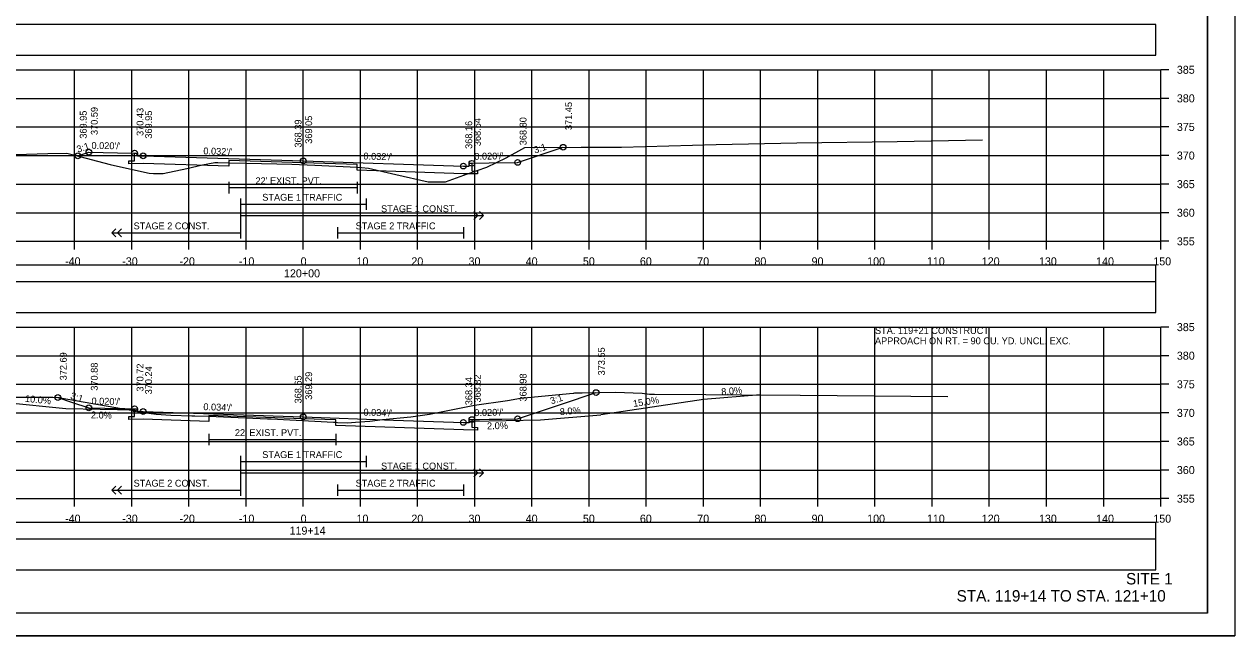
# Model space of a CAD drawing. Extents: x 1368122 to 1710785, y 373130 to 557566.
# Drawn here: x 1368640.1 to 1368851.8, y 375903.7 to 376010.7 of the extents above; entities that cross this region are included whole.
import ezdxf

# ---------------------------------------------------------------- set-up
doc = ezdxf.new("R2010")
doc.units = 0
for name, color, linetype in [('R_Alt Surface', 7, 'Continuous'), ('R_Axis', 7, 'Continuous'), ('R_Axis Annot', 7, 'Continuous'), ('R_Border', 7, 'Continuous'), ('R_Draft', 7, 'Continuous'), ('R_Drive', 7, 'Continuous'), ('R_Exist Surface', 7, 'Continuous'), ('R_Fin Surface', 7, 'Continuous'), ('R_Grid', 7, 'Continuous'), ('R_No Plot', 7, 'Continuous'), ('R_Striping', 7, 'Continuous'), ('R_Water', 7, 'Continuous'), ('R_Water Annot', 7, 'Continuous'), ('R_Xsect Elev', 7, 'Continuous'), ('R_Xsect Slope', 7, 'Continuous')]:
    doc.layers.add(name, color=color, linetype=linetype)

msp = doc.modelspace()

# ---------------------------------------------------------------- linework, layer by layer
for points in [[(1368539.73, 376005.23), (1368838.03, 376005.23), (1368838.03, 376010.64), (1368539.73, 376010.64)], [(1368539.73, 375960.23), (1368838.03, 375960.23), (1368838.03, 375965.64), (1368539.73, 375965.64)], [(1368539.73, 375915.23), (1368838.03, 375915.23), (1368838.03, 375920.64), (1368539.73, 375920.64)]]:
    msp.add_lwpolyline(points, close=True)
at = {"layer": 'R_Alt Surface'}
for points in [[(1368718.38, 375986.34), (1368718.38, 375985), (1368719.38, 375984.98), (1368719.38, 375984.48), (1368716.88, 375984.53), (1368698.28, 375985.13), (1368698.28, 375986.13), (1368688.88, 375986.43), (1368675.85, 375986.84), (1368675.85, 375985.84), (1368660.88, 375986.32), (1368658.38, 375986.27), (1368658.38, 375986.77), (1368659.38, 375986.79), (1368659.38, 375988.13)], [(1368675.85, 375983.09), (1368675.85, 375981.09)], [(1368675.85, 375982.09), (1368698.28, 375982.09)], [(1368698.28, 375983.09), (1368698.28, 375981.09)], [(1368718.38, 375941.52), (1368718.38, 375940.18), (1368719.38, 375940.16), (1368719.38, 375939.66), (1368716.88, 375939.71), (1368694.57, 375940.47), (1368694.57, 375941.47), (1368688.88, 375941.66), (1368672.37, 375942.22), (1368672.36, 375941.22), (1368660.88, 375941.61), (1368658.38, 375941.56), (1368658.38, 375942.06), (1368659.38, 375942.08), (1368659.38, 375943.42)], [(1368672.37, 375939.05), (1368672.37, 375937.05)], [(1368672.37, 375938.05), (1368694.57, 375938.05)], [(1368694.57, 375939.05), (1368694.57, 375937.05)]]:
    msp.add_lwpolyline(points, dxfattribs=at)
for points in [[(1368539.73, 375965.7), (1368838.03, 375965.7), (1368838.03, 375968.51), (1368539.73, 375968.51)], [(1368539.73, 375920.7), (1368838.03, 375920.7), (1368838.03, 375923.51), (1368539.73, 375923.51)]]:
    msp.add_lwpolyline(points, close=True, dxfattribs=at)
at = {"layer": 'R_Axis'}
for p, q in [((1368838.88, 375972.7), (1368838.88, 376002.7)), ((1368840.28, 376002.7), (1368838.88, 376002.7)), ((1368840.28, 375997.7), (1368838.88, 375997.7)), ((1368840.28, 375992.7), (1368838.88, 375992.7)), ((1368840.28, 375987.7), (1368838.88, 375987.7)), ((1368840.28, 375982.7), (1368838.88, 375982.7)), ((1368840.28, 375977.7), (1368838.88, 375977.7)), ((1368538.88, 375972.7), (1368838.88, 375972.7)), ((1368648.88, 375971.3), (1368648.88, 375972.7)), ((1368658.88, 375971.3), (1368658.88, 375972.7)), ((1368668.88, 375971.3), (1368668.88, 375972.7)), ((1368678.88, 375971.3), (1368678.88, 375972.7)), ((1368688.88, 375971.3), (1368688.88, 375972.7)), ((1368698.88, 375971.3), (1368698.88, 375972.7)), ((1368708.88, 375971.3), (1368708.88, 375972.7)), ((1368718.88, 375971.3), (1368718.88, 375972.7)), ((1368728.88, 375971.3), (1368728.88, 375972.7)), ((1368738.88, 375971.3), (1368738.88, 375972.7)), ((1368748.88, 375971.3), (1368748.88, 375972.7)), ((1368758.88, 375971.3), (1368758.88, 375972.7)), ((1368768.88, 375971.3), (1368768.88, 375972.7)), ((1368778.88, 375971.3), (1368778.88, 375972.7)), ((1368788.88, 375971.3), (1368788.88, 375972.7)), ((1368798.88, 375971.3), (1368798.88, 375972.7)), ((1368808.88, 375971.3), (1368808.88, 375972.7)), ((1368818.88, 375971.3), (1368818.88, 375972.7)), ((1368828.88, 375971.3), (1368828.88, 375972.7)), ((1368838.88, 375971.3), (1368838.88, 375972.7)), ((1368840.28, 375972.7), (1368838.88, 375972.7)), ((1368838.88, 375927.7), (1368838.88, 375957.7)), ((1368840.28, 375957.7), (1368838.88, 375957.7)), ((1368840.28, 375952.7), (1368838.88, 375952.7)), ((1368840.28, 375947.7), (1368838.88, 375947.7)), ((1368840.28, 375942.7), (1368838.88, 375942.7)), ((1368840.28, 375937.7), (1368838.88, 375937.7)), ((1368840.28, 375932.7), (1368838.88, 375932.7)), ((1368538.88, 375927.7), (1368838.88, 375927.7)), ((1368648.88, 375926.3), (1368648.88, 375927.7)), ((1368658.88, 375926.3), (1368658.88, 375927.7)), ((1368668.88, 375926.3), (1368668.88, 375927.7)), ((1368678.88, 375926.3), (1368678.88, 375927.7)), ((1368688.88, 375926.3), (1368688.88, 375927.7)), ((1368698.88, 375926.3), (1368698.88, 375927.7)), ((1368708.88, 375926.3), (1368708.88, 375927.7)), ((1368718.88, 375926.3), (1368718.88, 375927.7)), ((1368728.88, 375926.3), (1368728.88, 375927.7)), ((1368738.88, 375926.3), (1368738.88, 375927.7)), ((1368748.88, 375926.3), (1368748.88, 375927.7)), ((1368758.88, 375926.3), (1368758.88, 375927.7)), ((1368768.88, 375926.3), (1368768.88, 375927.7)), ((1368778.88, 375926.3), (1368778.88, 375927.7)), ((1368788.88, 375926.3), (1368788.88, 375927.7)), ((1368798.88, 375926.3), (1368798.88, 375927.7)), ((1368808.88, 375926.3), (1368808.88, 375927.7)), ((1368818.88, 375926.3), (1368818.88, 375927.7)), ((1368828.88, 375926.3), (1368828.88, 375927.7)), ((1368838.88, 375926.3), (1368838.88, 375927.7)), ((1368840.28, 375927.7), (1368838.88, 375927.7))]:
    msp.add_line(p, q, dxfattribs=at)
at = {"layer": 'R_Border'}
for q in [(1368847.06, 376113.16), (1368530.88, 375907.7)]:
    msp.add_line((1368847.06, 375907.7), q, dxfattribs=at)
at = {"layer": 'R_Drive'}
for p, q in [((1368768.88, 375945.85), (1368758.88, 375945.05)), ((1368758.88, 375945.05), (1368740.9, 375942.35)), ((1368717.88, 375941.02), (1368718.38, 375941.27)), ((1368718.38, 375941.27), (1368730.38, 375941.51)), ((1368730.38, 375941.51), (1368740.9, 375942.35))]:
    msp.add_line(p, q, dxfattribs=at)
at = {"layer": 'R_Exist Surface'}
for points in [[(1368631, 375987.68), (1368644.22, 375988.04), (1368647.54, 375988.12), (1368648.72, 375987.85), (1368655.11, 375986.12), (1368657.96, 375985.49), (1368661.9, 375984.61), (1368662.68, 375984.59), (1368664.39, 375984.55), (1368668.49, 375985.45), (1368671.24, 375986.09), (1368673.4, 375986.48), (1368673.93, 375986.48), (1368675.85, 375986.45), (1368678.97, 375986.39), (1368686.88, 375986.18), (1368690.92, 375986), (1368698.28, 375985.65), (1368699.05, 375985.62), (1368700.31, 375985.52), (1368705.09, 375984.36), (1368710.7, 375983.13), (1368712.36, 375983.13), (1368713.76, 375983.11), (1368717.61, 375984.52), (1368720.97, 375985.66), (1368724.37, 375987.28), (1368727.64, 375989.13), (1368737.47, 375989.17), (1368744.53, 375989.19), (1368761.11, 375989.61), (1368775.2, 375989.94), (1368792.77, 375990.18), (1368807.66, 375990.46)], [(1368636.24, 375945.42), (1368641.51, 375945.42), (1368641.92, 375945.42), (1368642.06, 375945.42), (1368645.05, 375945.47), (1368646.16, 375945.37), (1368646.37, 375945.32), (1368646.7, 375945.25), (1368661.12, 375942.74), (1368662.26, 375942.6), (1368663.17, 375942.46), (1368665.71, 375942.28), (1368669.41, 375942.2), (1368669.72, 375942.17), (1368669.94, 375942.17), (1368672.37, 375942.11), (1368682.6, 375941.68), (1368683.29, 375941.65), (1368694.14, 375941.07), (1368694.57, 375941.05), (1368694.88, 375941.04), (1368696.55, 375940.98), (1368698.79, 375941.14), (1368700.54, 375941.28), (1368702.76, 375941.56), (1368707.69, 375942.02), (1368710.96, 375942.5), (1368718.84, 375944.06), (1368724.58, 375944.85), (1368726.9, 375945.28), (1368736.09, 375946.16), (1368736.19, 375946.17), (1368736.4, 375946.18), (1368737.68, 375946.22), (1368743.5, 375946.32), (1368748.16, 375946.14), (1368749.45, 375946), (1368749.59, 375945.99), (1368750.31, 375945.98), (1368759.29, 375945.93), (1368765.59, 375945.88), (1368775.82, 375945.79), (1368801.63, 375945.55)]]:
    msp.add_lwpolyline(points, dxfattribs=at)
at = {"layer": 'R_Fin Surface'}
for points in [[(1368649.45, 375987.65), (1368651.38, 375988.29), (1368656.38, 375988.19), (1368659.38, 375988.13), (1368659.88, 375988.13), (1368659.88, 375987.63), (1368660.88, 375987.65), (1368688.88, 375986.76), (1368716.88, 375985.86), (1368717.88, 375985.84), (1368717.88, 375986.34), (1368718.38, 375986.34), (1368721.38, 375986.4), (1368726.38, 375986.5), (1368734.34, 375989.16)], [(1368645.96, 375945.39), (1368648.36, 375944.59), (1368651.38, 375943.58), (1368654.18, 375943.53), (1368656.38, 375943.48), (1368657.7, 375943.46), (1368659.38, 375943.42), (1368659.6, 375943.42), (1368659.88, 375943.42), (1368659.88, 375943.2), (1368659.88, 375942.92), (1368660.44, 375942.94), (1368660.88, 375942.94), (1368676.68, 375942.41), (1368688.88, 375941.99), (1368704.68, 375941.45), (1368716.88, 375941.04), (1368717.44, 375941.03), (1368717.88, 375941.02), (1368717.88, 375941.3), (1368717.88, 375941.52), (1368718.16, 375941.52), (1368718.38, 375941.52), (1368719.7, 375941.55), (1368721.38, 375941.58), (1368723.59, 375941.62), (1368726.38, 375941.68), (1368734.05, 375944.24), (1368740.13, 375946.26)]]:
    msp.add_lwpolyline(points, dxfattribs=at)
at = {"layer": 'R_Grid'}
for p, q in [((1368538.88, 376002.7), (1368838.88, 376002.7)), ((1368648.88, 375972.7), (1368648.88, 376002.7)), ((1368658.88, 375972.7), (1368658.88, 376002.7)), ((1368668.88, 375972.7), (1368668.88, 376002.7)), ((1368678.88, 375972.7), (1368678.88, 376002.7)), ((1368688.88, 375972.7), (1368688.88, 376002.7)), ((1368698.88, 375972.7), (1368698.88, 376002.7)), ((1368708.88, 375972.7), (1368708.88, 376002.7)), ((1368718.88, 375972.7), (1368718.88, 376002.7)), ((1368728.88, 375972.7), (1368728.88, 376002.7)), ((1368738.88, 375972.7), (1368738.88, 376002.7)), ((1368748.88, 375972.7), (1368748.88, 376002.7)), ((1368758.88, 375972.7), (1368758.88, 376002.7)), ((1368768.88, 375972.7), (1368768.88, 376002.7)), ((1368778.88, 375972.7), (1368778.88, 376002.7)), ((1368788.88, 375972.7), (1368788.88, 376002.7)), ((1368798.88, 375972.7), (1368798.88, 376002.7)), ((1368808.88, 375972.7), (1368808.88, 376002.7)), ((1368818.88, 375972.7), (1368818.88, 376002.7)), ((1368828.88, 375972.7), (1368828.88, 376002.7)), ((1368838.88, 375972.7), (1368838.88, 376002.7)), ((1368538.88, 375997.7), (1368838.88, 375997.7)), ((1368538.88, 375992.7), (1368838.88, 375992.7)), ((1368538.88, 375987.7), (1368838.88, 375987.7)), ((1368538.88, 375982.7), (1368838.88, 375982.7)), ((1368538.88, 375977.7), (1368838.88, 375977.7)), ((1368538.88, 375972.7), (1368838.88, 375972.7)), ((1368538.88, 375957.7), (1368838.88, 375957.7)), ((1368648.88, 375927.7), (1368648.88, 375957.7)), ((1368658.88, 375927.7), (1368658.88, 375957.7)), ((1368668.88, 375927.7), (1368668.88, 375957.7)), ((1368678.88, 375927.7), (1368678.88, 375957.7)), ((1368688.88, 375927.7), (1368688.88, 375957.7)), ((1368698.88, 375927.7), (1368698.88, 375957.7)), ((1368708.88, 375927.7), (1368708.88, 375957.7)), ((1368718.88, 375927.7), (1368718.88, 375957.7)), ((1368728.88, 375927.7), (1368728.88, 375957.7)), ((1368738.88, 375927.7), (1368738.88, 375957.7)), ((1368748.88, 375927.7), (1368748.88, 375957.7)), ((1368758.88, 375927.7), (1368758.88, 375957.7)), ((1368768.88, 375927.7), (1368768.88, 375957.7)), ((1368778.88, 375927.7), (1368778.88, 375957.7)), ((1368788.88, 375927.7), (1368788.88, 375957.7)), ((1368798.88, 375927.7), (1368798.88, 375957.7)), ((1368808.88, 375927.7), (1368808.88, 375957.7)), ((1368818.88, 375927.7), (1368818.88, 375957.7)), ((1368828.88, 375927.7), (1368828.88, 375957.7)), ((1368838.88, 375927.7), (1368838.88, 375957.7)), ((1368538.88, 375952.7), (1368838.88, 375952.7)), ((1368538.88, 375947.7), (1368838.88, 375947.7)), ((1368538.88, 375942.7), (1368838.88, 375942.7)), ((1368538.88, 375937.7), (1368838.88, 375937.7)), ((1368538.88, 375932.7), (1368838.88, 375932.7)), ((1368538.88, 375927.7), (1368838.88, 375927.7))]:
    msp.add_line(p, q, dxfattribs=at)
at = {"layer": 'R_No Plot'}
for p, q in [((1368647.38, 375943.41), (1368636.94, 375944.46)), ((1368659.38, 375943.17), (1368647.38, 375943.41)), ((1368659.88, 375942.92), (1368659.38, 375943.17)), ((1368518.48, 375903.72), (1368851.81, 375903.72))]:
    msp.add_line(p, q, dxfattribs=at)
for points in [[(1368518.47, 376117.06), (1368851.81, 376117.06), (1368851.81, 375903.72), (1368518.47, 375903.72)], [(1368764.8, 376113.16), (1368784.42, 376113.16), (1368784.42, 376103.28), (1368800.53, 376103.28), (1368823.73, 376103.28), (1368823.85, 376075.13), (1368847.06, 376075.13), (1368847.06, 375907.7), (1368530.88, 375907.7), (1368530.88, 376113.16)]]:
    msp.add_lwpolyline(points, close=True, dxfattribs=at)
for centre in [(1368649.45, 375987.65), (1368651.38, 375988.29), (1368659.38, 375988.13), (1368660.88, 375987.65), (1368734.34, 375989.16), (1368688.88, 375986.76), (1368716.88, 375985.86), (1368718.38, 375986.34), (1368726.38, 375986.5), (1368645.96, 375945.39), (1368740.09, 375946.25), (1368651.38, 375943.58), (1368659.38, 375943.42), (1368660.88, 375942.94), (1368688.88, 375941.99), (1368716.88, 375941.04), (1368718.38, 375941.52), (1368726.38, 375941.68)]:
    msp.add_circle(centre, 0.5, dxfattribs=at)
at = {"layer": 'R_Striping'}
for p, q in [((1368719.42, 375977.2), (1368718.71, 375977.91)), ((1368720.42, 375977.2), (1368719.71, 375977.91)), ((1368718.71, 375976.5), (1368719.42, 375977.2)), ((1368719.71, 375976.5), (1368720.42, 375977.2)), ((1368655.38, 375974.2), (1368656.09, 375974.91)), ((1368655.38, 375974.2), (1368677.88, 375974.2)), ((1368656.09, 375973.5), (1368655.38, 375974.2)), ((1368656.38, 375974.2), (1368657.09, 375974.91)), ((1368657.09, 375973.5), (1368656.38, 375974.2)), ((1368719.42, 375932.2), (1368718.71, 375932.91)), ((1368720.42, 375932.2), (1368719.71, 375932.91)), ((1368718.71, 375931.5), (1368719.42, 375932.2)), ((1368719.71, 375931.5), (1368720.42, 375932.2)), ((1368655.38, 375929.2), (1368656.09, 375929.91)), ((1368655.38, 375929.2), (1368677.88, 375929.2)), ((1368656.09, 375928.5), (1368655.38, 375929.2)), ((1368656.38, 375929.2), (1368657.09, 375929.91)), ((1368657.09, 375928.5), (1368656.38, 375929.2))]:
    msp.add_line(p, q, dxfattribs=at)
for points in [[(1368677.88, 375980.2), (1368677.88, 375973.2)], [(1368699.88, 375980.2), (1368699.88, 375978.2)], [(1368677.88, 375979.2), (1368699.88, 375979.2)], [(1368677.88, 375977.2), (1368720.42, 375977.2)], [(1368694.88, 375975.2), (1368694.88, 375973.2)], [(1368716.88, 375975.2), (1368716.88, 375973.2)], [(1368694.88, 375974.2), (1368716.88, 375974.2)], [(1368677.88, 375935.2), (1368677.88, 375928.2)], [(1368699.88, 375935.2), (1368699.88, 375933.2)], [(1368677.88, 375934.2), (1368699.88, 375934.2)], [(1368677.88, 375932.2), (1368720.42, 375932.2)], [(1368694.88, 375930.2), (1368694.88, 375928.2)], [(1368694.88, 375929.2), (1368716.88, 375929.2)], [(1368716.88, 375930.2), (1368716.88, 375928.2)]]:
    msp.add_lwpolyline(points, dxfattribs=at)
at = {"layer": 'R_Xsect Elev'}
for p, q in [((1368688.88, 375986.09), (1368688.88, 375996.09)), ((1368688.88, 375941.35), (1368688.88, 375951.35))]:
    msp.add_line(p, q, dxfattribs=at)

# ---------------------------------------------------------------- texts
at = {"layer": 'R_Axis Annot'}
for s, p in [('385', (1368841.68, 376002)), ('380', (1368841.68, 375997)), ('375', (1368841.68, 375992)), ('370', (1368841.68, 375987)), ('365', (1368841.68, 375982)), ('360', (1368841.68, 375977)), ('355', (1368841.68, 375972)), ('-40', (1368647.22, 375968.5)), ('-30', (1368657.22, 375968.5)), ('-20', (1368667.22, 375968.5)), ('-10', (1368677.62, 375968.5)), ('0', (1368688.42, 375968.5)), ('10', (1368698.19, 375968.5)), ('20', (1368707.79, 375968.5)), ('30', (1368717.79, 375968.5)), ('40', (1368727.79, 375968.5)), ('50', (1368737.79, 375968.5)), ('60', (1368747.76, 375968.5)), ('70', (1368757.79, 375968.5)), ('80', (1368767.79, 375968.5)), ('90', (1368777.79, 375968.5)), ('100', (1368787.51, 375968.5)), ('110', (1368797.96, 375968.5)), ('120', (1368807.56, 375968.5)), ('130', (1368817.56, 375968.5)), ('140', (1368827.56, 375968.5)), ('150', (1368837.56, 375968.5)), ('120+00', (1368685.51, 375966.4)), ('385', (1368841.68, 375957)), ('380', (1368841.68, 375952)), ('375', (1368841.68, 375947)), ('370', (1368841.68, 375942)), ('365', (1368841.68, 375937)), ('360', (1368841.68, 375932)), ('355', (1368841.68, 375927)), ('-40', (1368647.22, 375923.5)), ('-30', (1368657.22, 375923.5)), ('-20', (1368667.22, 375923.5)), ('-10', (1368677.62, 375923.5)), ('0', (1368688.42, 375923.5)), ('10', (1368698.19, 375923.5)), ('20', (1368707.79, 375923.5)), ('30', (1368717.79, 375923.5)), ('40', (1368727.79, 375923.5)), ('50', (1368737.79, 375923.5)), ('60', (1368747.76, 375923.5)), ('70', (1368757.79, 375923.5)), ('80', (1368767.79, 375923.5)), ('90', (1368777.79, 375923.5)), ('100', (1368787.51, 375923.5)), ('110', (1368797.96, 375923.5)), ('120', (1368807.56, 375923.5)), ('130', (1368817.56, 375923.5)), ('140', (1368827.56, 375923.5)), ('150', (1368837.56, 375923.5)), ('119+14', (1368686.48, 375921.4))]:
    msp.add_text(s, height=1.4, dxfattribs=at).set_placement(p)
at = {"layer": 'R_Draft'}
for s, p in [('SITE 1', (1368832.79, 375912.7)), ('STA. 119+14 TO STA. 121+10', (1368803.16, 375909.7))]:
    msp.add_text(s, height=2, dxfattribs=at).set_placement(p)
at = {"layer": 'R_No Plot'}
for s, rotation, p in [('10.0%', 354.2894, (1368640.17, 375944.64)), ('2.0%', 358.8542, (1368651.73, 375941.75))]:
    msp.add_text(s, height=1.2, rotation=rotation, dxfattribs=at).set_placement(p)
at = {"layer": 'R_Striping'}
for s, p in [('STAGE 1 TRAFFIC', (1368681.71, 375979.8)), ('STAGE 1 CONST.', (1368702.49, 375977.8)), ('STAGE 2 CONST.', (1368659.2, 375974.8)), ('STAGE 2 TRAFFIC', (1368698.03, 375974.8)), ('STAGE 1 TRAFFIC', (1368681.71, 375934.8)), ('STAGE 1 CONST.', (1368702.49, 375932.8)), ('STAGE 2 CONST.', (1368659.2, 375929.8)), ('STAGE 2 TRAFFIC', (1368698.03, 375929.8))]:
    msp.add_text(s, height=1.2, dxfattribs=at).set_placement(p)
at = {"layer": 'R_Water'}
for p in [(1368680.52, 375982.69), (1368676.92, 375938.65)]:
    msp.add_text("22' EXIST. PVT.", height=1.2, dxfattribs=at).set_placement(p)
at = {"layer": 'R_Water Annot'}
for s, p in [('STA. 119+21 CONSTRUCT', (1368788.88, 375956.5)), ('APPROACH ON RT. = 90 CU. YD. UNCL. EXC.', (1368788.88, 375954.7))]:
    msp.add_text(s, height=1.2, dxfattribs=at).set_placement(p)
at = {"layer": 'R_Xsect Elev'}
for s, rotation, p in [('371.45', 90, (1368735.89, 375992.16)), ('369.95', 90, (1368651, 375990.65)), ('370.59', 90, (1368652.93, 375991.29)), ('370.43', 90, (1368660.93, 375991.13)), ('369.95', 90, (1368662.43, 375990.65)), ('369.05', 90, (1368690.43, 375989.76)), ('368.64', 90, (1368719.93, 375989.34)), ('368.80', 90, (1368727.93, 375989.5)), ('368.39', 90, (1368688.58, 375989.09)), ('368.16', 90, (1368718.43, 375988.86)), ('373.55', 90, (1368741.64, 375949.25)), ('372.69', 90, (1368647.51, 375948.39)), ('370.88', 90, (1368652.93, 375946.58)), ('370.72', 90, (1368660.93, 375946.42)), ('370.24', 90, (1368662.43, 375945.94)), ('369.29', 90, (1368690.43, 375944.99)), ('368.65', 90, (1368688.58, 375944.35)), ('368.34', 90, (1368718.43, 375944.04)), ('368.82', 90, (1368719.93, 375944.52)), ('368.98', 90, (1368727.93, 375944.68)), ('15.0%', 8.5308, (1368746.66, 375943.72)), ('8.0%', 4.5739, (1368762.04, 375945.8)), ('8.0%', 4.5739, (1368733.8, 375942.29)), ('2.0%', 1.1458, (1368721.03, 375939.82))]:
    msp.add_text(s, height=1.2, rotation=rotation, dxfattribs=at).set_placement(p)
at = {"layer": 'R_Xsect Slope'}
for s, rotation, p in [("0.020'/'", 358.8542, (1368651.83, 375988.88)), ('3:1', 18.4349, (1368649.47, 375988.18)), ("0.032'/'", 358.1685, (1368671.39, 375987.92)), ("0.032'/'", 358.1685, (1368699.39, 375987.02)), ("0.020'/'", 1.1458, (1368718.81, 375986.95)), ('3:1', 18.4349, (1368729.41, 375988.04)), ('3:1', 341.5668, (1368648.04, 375945.22)), ('3:1', 18.4349, (1368732.29, 375944.18)), ("0.020'/'", 358.8542, (1368651.83, 375944.18)), ("0.034'/'", 358.0527, (1368671.39, 375943.19)), ("0.034'/'", 358.0527, (1368699.39, 375942.24)), ("0.020'/'", 1.1458, (1368718.81, 375942.13))]:
    msp.add_text(s, height=1.2, rotation=rotation, dxfattribs=at).set_placement(p)

doc.saveas('drawing.dxf')
